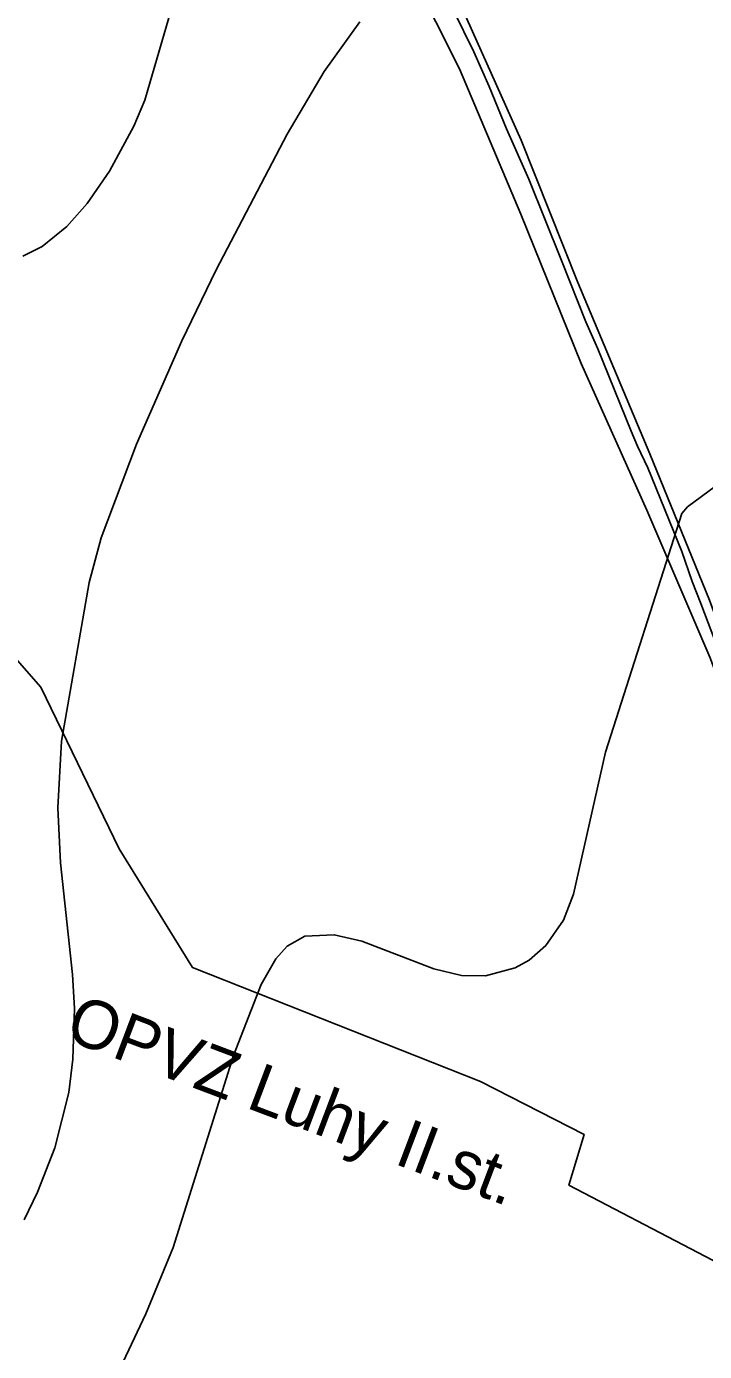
# Model space of a CAD drawing. Extents: x -662620 to -656370, y -1067090 to -1062990.
# Drawn here: x -660215.8 to -660005.6, y -1063930.2 to -1063519.5 of the extents above; entities that cross this region are included whole.
import ezdxf

# ---------------------------------------------------------------- set-up
doc = ezdxf.new("R2010")
doc.units = 0
for name, color, linetype in [('Ochr__pás__vod__zdroje_II__stupně', 7, 'Continuous'), ('popis_ochr__pás__vod__zdroje_I__stupně', 7, 'Continuous'), ('SDELOVACÍ_VEDENÍ_-_PODZEMNÍ', 7, 'Continuous'), ('VRSTEVNICE_ZÁKLADNÍ', 7, 'Continuous')]:
    doc.layers.add(name, color=color, linetype=linetype)

msp = doc.modelspace()

# ---------------------------------------------------------------- linework, layer by layer
at = {"layer": 'Ochr__pás__vod__zdroje_II__stupně'}
msp.add_lwpolyline([(-660464.98, -1064477.66), (-660479.16, -1064319.24), (-660481.94, -1064186.81), (-660479.3, -1063994.59), (-660360.21, -1063702.35), (-660281.08, -1063700.79), (-660243.47, -1063702.35), (-660222.31, -1063711.76), (-660211.34, -1063724.29), (-660187.06, -1063774.43), (-660164.34, -1063811.26), (-660075.02, -1063846.52), (-660042.89, -1063862.97), (-660047.59, -1063878.64), (-659927.67, -1063941.34), (-659907.68, -1063958.21), (-659897.75, -1063968.57), (-659822.34, -1063992.17), (-659732.05, -1064020.39)], dxfattribs=at)
at = {"layer": 'SDELOVACÍ_VEDENÍ_-_PODZEMNÍ'}
for points in [[(-659818.78, -1063849.76), (-659933.52, -1063797.25), (-659953.08, -1063804.82), (-659970.1, -1063808.93), (-659986.46, -1063761.42), (-660003.91, -1063715.06), (-660023.46, -1063669.48), (-660043.77, -1063624.01), (-660062.55, -1063577.66), (-660081.57, -1063532.6), (-660103.58, -1063488.83), (-660131.29, -1063448.6), (-660161.11, -1063405.71), (-660193.09, -1063368.98), (-660228.14, -1063333.7), (-660262.58, -1063298.23), (-660297.59, -1063263.51), (-660333.68, -1063228.64), (-660367.68, -1063197.43), (-660403.89, -1063162.5), (-660435.51, -1063140.87), (-660437.08, -1063140.19)], [(-659818.78, -1063849.76), (-659933.52, -1063797.25), (-659953.08, -1063804.82), (-659970.1, -1063808.93), (-659986.46, -1063761.42), (-660003.91, -1063715.06), (-660023.46, -1063669.48), (-660043.77, -1063624.01), (-660062.55, -1063577.66), (-660081.57, -1063532.6), (-660103.58, -1063488.83), (-660131.29, -1063448.6), (-660161.11, -1063405.71), (-660193.09, -1063368.98), (-660228.14, -1063333.7), (-660262.58, -1063298.23), (-660297.59, -1063263.51), (-660333.68, -1063228.64), (-660367.68, -1063197.43), (-660403.89, -1063162.5), (-660435.51, -1063140.87), (-660437.08, -1063140.19)], [(-659818.78, -1063849.76), (-659933.52, -1063797.25), (-659953.08, -1063804.82), (-659970.1, -1063808.93), (-659986.46, -1063761.42), (-660003.91, -1063715.06), (-660023.46, -1063669.48), (-660043.77, -1063624.01), (-660062.55, -1063577.66), (-660081.57, -1063532.6), (-660103.58, -1063488.83), (-660131.29, -1063448.6), (-660161.11, -1063405.71), (-660193.09, -1063368.98), (-660228.14, -1063333.7), (-660262.58, -1063298.23), (-660297.59, -1063263.51), (-660333.68, -1063228.64), (-660367.68, -1063197.43), (-660403.89, -1063162.5), (-660435.51, -1063140.87), (-660437.08, -1063140.19)], [(-659818.78, -1063849.76), (-659933.52, -1063797.25), (-659953.08, -1063804.82), (-659970.1, -1063808.93), (-659986.46, -1063761.42), (-660003.91, -1063715.06), (-660023.46, -1063669.48), (-660043.77, -1063624.01), (-660062.55, -1063577.66), (-660081.57, -1063532.6), (-660103.58, -1063488.83), (-660131.29, -1063448.6), (-660161.11, -1063405.71), (-660193.09, -1063368.98), (-660228.14, -1063333.7), (-660262.58, -1063298.23), (-660297.59, -1063263.51), (-660333.68, -1063228.64), (-660367.68, -1063197.43), (-660403.89, -1063162.5), (-660435.51, -1063140.87), (-660437.08, -1063140.19)], [(-659818.78, -1063849.76), (-659933.52, -1063797.25), (-659953.08, -1063804.82), (-659970.1, -1063808.93), (-659986.46, -1063761.42), (-660003.91, -1063715.06), (-660023.46, -1063669.48), (-660043.77, -1063624.01), (-660062.55, -1063577.66), (-660081.57, -1063532.6), (-660103.58, -1063488.83), (-660131.29, -1063448.6), (-660161.11, -1063405.71), (-660193.09, -1063368.98), (-660228.14, -1063333.7), (-660262.58, -1063298.23), (-660297.59, -1063263.51), (-660333.68, -1063228.64), (-660367.68, -1063197.43), (-660403.89, -1063162.5), (-660435.51, -1063140.87), (-660437.08, -1063140.19)], [(-659818.78, -1063849.76), (-659933.52, -1063797.25), (-659953.08, -1063804.82), (-659970.1, -1063808.93), (-659986.46, -1063761.42), (-660003.91, -1063715.06), (-660023.46, -1063669.48), (-660043.77, -1063624.01), (-660062.55, -1063577.66), (-660081.57, -1063532.6), (-660103.58, -1063488.83), (-660131.29, -1063448.6), (-660161.11, -1063405.71), (-660193.09, -1063368.98), (-660228.14, -1063333.7), (-660262.58, -1063298.23), (-660297.59, -1063263.51), (-660333.68, -1063228.64), (-660367.68, -1063197.43), (-660403.89, -1063162.5), (-660435.51, -1063140.87), (-660437.08, -1063140.19)], [(-660331.26, -1063216.52), (-660297.11, -1063251.79), (-660276.22, -1063273.18), (-660238.59, -1063309.74), (-660210.12, -1063338.64), (-660171.6, -1063378.8), (-660144.78, -1063413.95), (-660123.39, -1063444.8), (-660104.05, -1063473.85), (-660082.4, -1063510.15), (-660062.37, -1063554.74), (-660044.8, -1063598.86)], [(-660331.26, -1063216.52), (-660297.11, -1063251.79), (-660276.22, -1063273.18), (-660238.59, -1063309.74), (-660210.12, -1063338.64), (-660171.6, -1063378.8), (-660144.78, -1063413.95), (-660123.39, -1063444.8), (-660104.05, -1063473.85), (-660082.4, -1063510.15), (-660062.37, -1063554.74), (-660044.8, -1063598.86)], [(-660331.26, -1063216.52), (-660297.11, -1063251.79), (-660276.22, -1063273.18), (-660238.59, -1063309.74), (-660210.12, -1063338.64), (-660171.6, -1063378.8), (-660144.78, -1063413.95), (-660123.39, -1063444.8), (-660104.05, -1063473.85), (-660082.4, -1063510.15), (-660062.37, -1063554.74), (-660044.8, -1063598.86)], [(-660083.37, -1063514.56), (-660077.07, -1063527.41), (-660072.31, -1063538.11), (-660066.95, -1063551.25), (-660060.02, -1063566.88), (-660049.91, -1063592.08), (-660042.38, -1063611.02), (-660038.68, -1063619.46), (-660028.33, -1063644.92), (-660026.31, -1063649.58), (-660023.17, -1063656.35), (-660012.62, -1063682.23), (-660009.37, -1063691.57), (-660006.73, -1063698.33), (-659999.84, -1063716.38), (-659995, -1063730.07), (-659992.37, -1063737.15), (-659989.57, -1063745.28), (-659978.7, -1063774.09), (-659977.15, -1063777.58), (-659976.21, -1063779.32)], [(-660083.37, -1063514.56), (-660077.07, -1063527.41), (-660072.31, -1063538.11), (-660066.95, -1063551.25), (-660060.02, -1063566.88), (-660049.91, -1063592.08), (-660042.38, -1063611.02), (-660038.68, -1063619.46), (-660028.33, -1063644.92), (-660026.31, -1063649.58), (-660023.17, -1063656.35), (-660012.62, -1063682.23), (-660009.37, -1063691.57), (-660006.73, -1063698.33), (-659999.84, -1063716.38), (-659995, -1063730.07), (-659992.37, -1063737.15), (-659989.57, -1063745.28), (-659978.7, -1063774.09), (-659977.15, -1063777.58), (-659976.21, -1063779.32)], [(-660083.37, -1063514.56), (-660077.07, -1063527.41), (-660072.31, -1063538.11), (-660066.95, -1063551.25), (-660060.02, -1063566.88), (-660049.91, -1063592.08), (-660042.38, -1063611.02), (-660038.68, -1063619.46), (-660028.33, -1063644.92), (-660026.31, -1063649.58), (-660023.17, -1063656.35), (-660012.62, -1063682.23), (-660009.37, -1063691.57), (-660006.73, -1063698.33), (-659999.84, -1063716.38), (-659995, -1063730.07), (-659992.37, -1063737.15), (-659989.57, -1063745.28), (-659978.7, -1063774.09), (-659977.15, -1063777.58), (-659976.21, -1063779.32)], [(-660083.37, -1063514.56), (-660077.07, -1063527.41), (-660072.31, -1063538.11), (-660066.95, -1063551.25), (-660060.02, -1063566.88), (-660049.91, -1063592.08), (-660042.38, -1063611.02), (-660038.68, -1063619.46), (-660028.33, -1063644.92), (-660026.31, -1063649.58), (-660023.17, -1063656.35), (-660012.62, -1063682.23), (-660009.37, -1063691.57), (-660006.73, -1063698.33), (-659999.84, -1063716.38), (-659995, -1063730.07), (-659992.37, -1063737.15), (-659989.57, -1063745.28), (-659978.7, -1063774.09), (-659977.15, -1063777.58), (-659976.21, -1063779.32)], [(-660083.37, -1063514.56), (-660077.07, -1063527.41), (-660072.31, -1063538.11), (-660066.95, -1063551.25), (-660060.02, -1063566.88), (-660049.91, -1063592.08), (-660042.38, -1063611.02), (-660038.68, -1063619.46), (-660028.33, -1063644.92), (-660026.31, -1063649.58), (-660023.17, -1063656.35), (-660012.62, -1063682.23), (-660009.37, -1063691.57), (-660006.73, -1063698.33), (-659999.84, -1063716.38), (-659995, -1063730.07), (-659992.37, -1063737.15), (-659989.57, -1063745.28), (-659978.7, -1063774.09), (-659977.15, -1063777.58), (-659976.21, -1063779.32)], [(-660083.37, -1063514.56), (-660077.07, -1063527.41), (-660072.31, -1063538.11), (-660066.95, -1063551.25), (-660060.02, -1063566.88), (-660049.91, -1063592.08), (-660042.38, -1063611.02), (-660038.68, -1063619.46), (-660028.33, -1063644.92), (-660026.31, -1063649.58), (-660023.17, -1063656.35), (-660012.62, -1063682.23), (-660009.37, -1063691.57), (-660006.73, -1063698.33), (-659999.84, -1063716.38), (-659995, -1063730.07), (-659992.37, -1063737.15), (-659989.57, -1063745.28), (-659978.7, -1063774.09), (-659977.15, -1063777.58), (-659976.21, -1063779.32)], [(-660083.37, -1063514.56), (-660077.07, -1063527.41), (-660072.31, -1063538.11), (-660066.95, -1063551.25), (-660060.02, -1063566.88), (-660049.91, -1063592.08), (-660042.38, -1063611.02), (-660038.68, -1063619.46), (-660028.33, -1063644.92), (-660026.31, -1063649.58), (-660023.17, -1063656.35), (-660012.62, -1063682.23), (-660009.37, -1063691.57), (-660006.73, -1063698.33), (-659999.84, -1063716.38), (-659995, -1063730.07), (-659992.37, -1063737.15), (-659989.57, -1063745.28), (-659978.7, -1063774.09), (-659977.15, -1063777.58), (-659976.21, -1063779.32)], [(-660083.37, -1063514.56), (-660077.07, -1063527.41), (-660072.31, -1063538.11), (-660066.95, -1063551.25), (-660060.02, -1063566.88), (-660049.91, -1063592.08), (-660042.38, -1063611.02), (-660038.68, -1063619.46), (-660028.33, -1063644.92), (-660026.31, -1063649.58), (-660023.17, -1063656.35), (-660012.62, -1063682.23), (-660009.37, -1063691.57), (-660006.73, -1063698.33), (-659999.84, -1063716.38), (-659995, -1063730.07), (-659992.37, -1063737.15), (-659989.57, -1063745.28), (-659978.7, -1063774.09), (-659977.15, -1063777.58), (-659976.21, -1063779.32)], [(-660083.37, -1063514.56), (-660077.07, -1063527.41), (-660072.31, -1063538.11), (-660066.95, -1063551.25), (-660060.02, -1063566.88), (-660049.91, -1063592.08), (-660042.38, -1063611.02), (-660038.68, -1063619.46), (-660028.33, -1063644.92), (-660026.31, -1063649.58), (-660023.17, -1063656.35), (-660012.62, -1063682.23), (-660009.37, -1063691.57), (-660006.73, -1063698.33), (-659999.84, -1063716.38), (-659995, -1063730.07), (-659992.37, -1063737.15), (-659989.57, -1063745.28), (-659978.7, -1063774.09), (-659977.15, -1063777.58), (-659976.21, -1063779.32)], [(-660083.37, -1063514.56), (-660077.07, -1063527.41), (-660072.31, -1063538.11), (-660066.95, -1063551.25), (-660060.02, -1063566.88), (-660049.91, -1063592.08), (-660042.38, -1063611.02), (-660038.68, -1063619.46), (-660028.33, -1063644.92), (-660026.31, -1063649.58), (-660023.17, -1063656.35), (-660012.62, -1063682.23), (-660009.37, -1063691.57), (-660006.73, -1063698.33), (-659999.84, -1063716.38), (-659995, -1063730.07), (-659992.37, -1063737.15), (-659989.57, -1063745.28), (-659978.7, -1063774.09), (-659977.15, -1063777.58), (-659976.21, -1063779.32)], [(-660083.37, -1063514.56), (-660077.07, -1063527.41), (-660072.31, -1063538.11), (-660066.95, -1063551.25), (-660060.02, -1063566.88), (-660049.91, -1063592.08), (-660042.38, -1063611.02), (-660038.68, -1063619.46), (-660028.33, -1063644.92), (-660026.31, -1063649.58), (-660023.17, -1063656.35), (-660012.62, -1063682.23), (-660009.37, -1063691.57), (-660006.73, -1063698.33), (-659999.84, -1063716.38), (-659995, -1063730.07), (-659992.37, -1063737.15), (-659989.57, -1063745.28), (-659978.7, -1063774.09), (-659977.15, -1063777.58), (-659976.21, -1063779.32)], [(-660083.37, -1063514.56), (-660077.07, -1063527.41), (-660072.31, -1063538.11), (-660066.95, -1063551.25), (-660060.02, -1063566.88), (-660049.91, -1063592.08), (-660042.38, -1063611.02), (-660038.68, -1063619.46), (-660028.33, -1063644.92), (-660026.31, -1063649.58), (-660023.17, -1063656.35), (-660012.62, -1063682.23), (-660009.37, -1063691.57), (-660006.73, -1063698.33), (-659999.84, -1063716.38), (-659995, -1063730.07), (-659992.37, -1063737.15), (-659989.57, -1063745.28), (-659978.7, -1063774.09), (-659977.15, -1063777.58), (-659976.21, -1063779.32)], [(-660044.8, -1063598.86), (-660022.53, -1063651.93), (-660004, -1063697.35), (-659979.7, -1063763.99), (-659969.29, -1063793.16), (-659963.54, -1063809.23), (-659961.21, -1063815.25)], [(-660044.8, -1063598.86), (-660022.53, -1063651.93), (-660004, -1063697.35), (-659979.7, -1063763.99), (-659969.29, -1063793.16), (-659963.54, -1063809.23), (-659961.21, -1063815.25)]]:
    msp.add_lwpolyline(points, dxfattribs=at)
at = {"layer": 'VRSTEVNICE_ZÁKLADNÍ'}
for points in [[(-660170.95, -1063514.34), (-660179.09, -1063542.36), (-660182.52, -1063550.36), (-660190.1, -1063564.37), (-660196.96, -1063574.38), (-660203.25, -1063581.52), (-660210.97, -1063587.67), (-660216.97, -1063590.67)], [(-660170.95, -1063514.34), (-660179.09, -1063542.36), (-660182.52, -1063550.36), (-660190.1, -1063564.37), (-660196.96, -1063574.38), (-660203.25, -1063581.52), (-660210.97, -1063587.67), (-660216.97, -1063590.67)], [(-660216.54, -1063889.4), (-660212.4, -1063880.82), (-660206.97, -1063867.1), (-660202.68, -1063849.95), (-660201.39, -1063839.66), (-660200.96, -1063823.94), (-660201.53, -1063813.36), (-660205.25, -1063778.77), (-660206.11, -1063761.76), (-660204.97, -1063741.04), (-660196.39, -1063691.87), (-660192.67, -1063678), (-660181.67, -1063648.99), (-660167.66, -1063616.97), (-660156.94, -1063594.96), (-660134.93, -1063552.94), (-660123.49, -1063533.5), (-660112.49, -1063518.06)], [(-660216.54, -1063889.4), (-660212.4, -1063880.82), (-660206.97, -1063867.1), (-660202.68, -1063849.95), (-660201.39, -1063839.66), (-660200.96, -1063823.94), (-660201.53, -1063813.36), (-660205.25, -1063778.77), (-660206.11, -1063761.76), (-660204.97, -1063741.04), (-660196.39, -1063691.87), (-660192.67, -1063678), (-660181.67, -1063648.99), (-660167.66, -1063616.97), (-660156.94, -1063594.96), (-660134.93, -1063552.94), (-660123.49, -1063533.5), (-660112.49, -1063518.06)], [(-660151.65, -1063838.52), (-660143.08, -1063816.5), (-660138.5, -1063808.5), (-660134.93, -1063804.64), (-660129.5, -1063801.5), (-660120.35, -1063801.07), (-660111.77, -1063803.07), (-660089.48, -1063811.64), (-660080.9, -1063813.65), (-660073.47, -1063813.79), (-660064.32, -1063811.36), (-660059.89, -1063808.93), (-660054.74, -1063804.36), (-660049.31, -1063796.49), (-660046.17, -1063788.49), (-660036.3, -1063744.47), (-660012.58, -1063670.43), (-660010.86, -1063668.43), (-660002.14, -1063661.99)], [(-660151.65, -1063838.52), (-660143.08, -1063816.5), (-660138.5, -1063808.5), (-660134.93, -1063804.64), (-660129.5, -1063801.5), (-660120.35, -1063801.07), (-660111.77, -1063803.07), (-660089.48, -1063811.64), (-660080.9, -1063813.65), (-660073.47, -1063813.79), (-660064.32, -1063811.36), (-660059.89, -1063808.93), (-660054.74, -1063804.36), (-660049.31, -1063796.49), (-660046.17, -1063788.49), (-660036.3, -1063744.47), (-660012.58, -1063670.43), (-660010.86, -1063668.43), (-660002.14, -1063661.99)], [(-660237.84, -1064012.89), (-660209.68, -1063973.45), (-660198.25, -1063956.29), (-660188.53, -1063939.14), (-660178.81, -1063918.56), (-660170.37, -1063897.98), (-660151.65, -1063838.52)], [(-660237.84, -1064012.89), (-660209.68, -1063973.45), (-660198.25, -1063956.29), (-660188.53, -1063939.14), (-660178.81, -1063918.56), (-660170.37, -1063897.98), (-660151.65, -1063838.52)]]:
    msp.add_lwpolyline(points, dxfattribs=at)

# ---------------------------------------------------------------- texts
at = {"layer": 'popis_ochr__pás__vod__zdroje_I__stupně'}
msp.add_text('OPVZ Luhy II.st.', height=15, rotation=339.3, dxfattribs=at).set_placement((-660204.42, -1063833.26))

doc.saveas('drawing.dxf')
